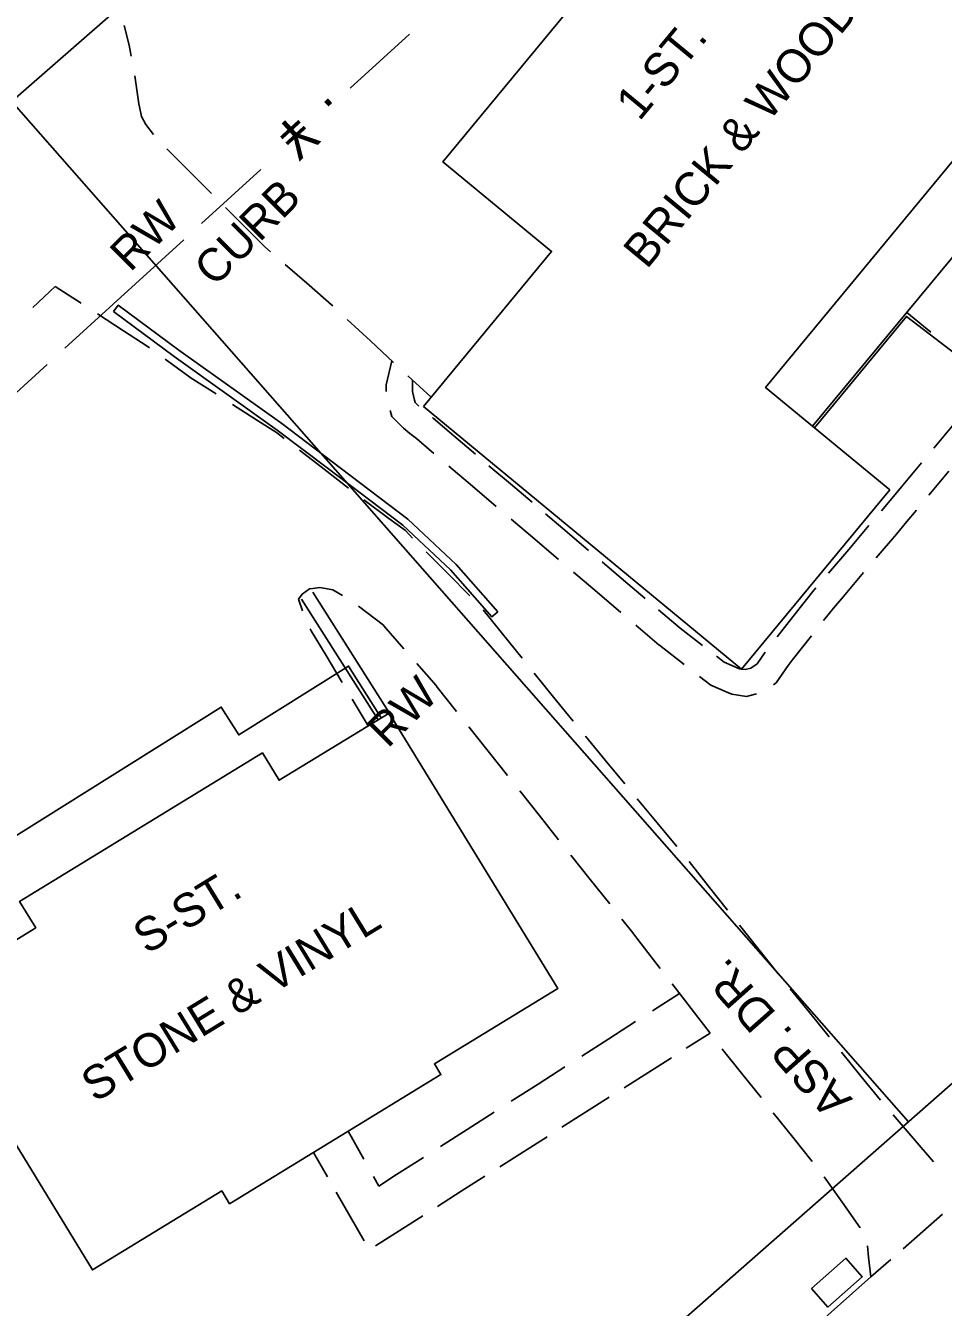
# Model space of a CAD drawing. Extents: x 2443269 to 2494951, y 591171 to 622130.
# Drawn here: x 2462526.8 to 2462641, y 604230.6 to 604390.1 of the extents above; entities that cross this region are included whole.
import ezdxf

# ---------------------------------------------------------------- set-up
doc = ezdxf.new("R2010")
doc.units = 0
for name, color, linetype in [('SURVEY - NON-TRANSPORTATION - Buildings', 7, 'Continuous'), ('SURVEY - NON-TRANSPORTATION - Buildings Text', 7, 'Continuous'), ('SURVEY - NON-TRANSPORTATION - Features', 7, 'Continuous'), ('SURVEY - NON-TRANSPORTATION - Features Text', 7, 'Continuous'), ('SURVEY - PROPERTY - Property Lines', 7, 'Continuous'), ('SURVEY - PROPERTY - ROW Lines', 7, 'Continuous'), ('SURVEY - TRANSPORTATION - Features', 7, 'Continuous'), ('SURVEY - TRANSPORTATION - Features Text', 7, 'Continuous'), ('SURVEY - TRANSPORTATION - Roads', 7, 'Continuous'), ('SURVEY - UTILITIES - Sanitary Sewer with Text', 7, 'Continuous')]:
    doc.layers.add(name, color=color, linetype=linetype)

msp = doc.modelspace()

# ---------------------------------------------------------------- linework, layer by layer
at = {"layer": 'SURVEY - NON-TRANSPORTATION - Buildings'}
for points in [[(2462576.331, 604342.745), (2462592.269, 604362.04), (2462578.765, 604373.195), (2462613.536, 604415.288), (2462627.463, 604403.782), (2462643.125, 604422.745), (2462682.709, 604390.048), (2462664.428, 604367.919), (2462648.568, 604381.019), (2462618.906, 604345.107), (2462634.346, 604332.355), (2462615.917, 604310.045)], [(2462514.29, 604269.415), (2462528.109, 604277.863), (2462526.101, 604281.151), (2462556.311, 604299.619), (2462558.388, 604296.223), (2462572.085, 604304.596), (2462593.053, 604270.298), (2462577.712, 604260.918), (2462578.519, 604259.599), (2462552.227, 604243.523), (2462551.255, 604245.111), (2462535.163, 604235.272)]]:
    msp.add_lwpolyline(points, close=True, dxfattribs=at)
at = {"layer": 'SURVEY - NON-TRANSPORTATION - Features'}
for p, q in [((2462654.448, 604376.161), (2462624.733, 604340.294)), ((2462562.571, 604319.625), (2462572.256, 604304.376)), ((2462561.187, 604318.746), (2462570.708, 604303.753))]:
    msp.add_line(p, q, dxfattribs=at)
for points in [[(2462585.586, 604317.197), (2462580.399, 604323.083), (2462574.405, 604328.723), (2462564.946, 604335.878), (2462558.719, 604340.609), (2462545.904, 604349.769), (2462538.375, 604355.353), (2462537.788, 604354.563)], [(2462585.586, 604317.197), (2462584.848, 604316.548), (2462579.69, 604322.397), (2462573.769, 604327.968), (2462564.353, 604335.094), (2462558.135, 604339.815), (2462545.324, 604348.972), (2462537.788, 604354.563)], [(2462624.989, 604340.084), (2462636.416, 604353.966), (2462644.018, 604348.136)], [(2462515.478, 604270.14), (2462511.413, 604276.63), (2462525.055, 604285.18), (2462523.355, 604287.89), (2462551.19, 604305.334), (2462553.358, 604301.876), (2462567.02, 604310.439), (2462571.072, 604303.976)]]:
    msp.add_lwpolyline(points, dxfattribs=at)
msp.add_lwpolyline([(2462624.618, 604232.952), (2462628.887, 604236.735), (2462630.927, 604234.435), (2462626.659, 604230.652)], close=True, dxfattribs=at)
at = {"layer": 'SURVEY - PROPERTY - Property Lines'}
msp.add_line((2462636.686, 604253.718), (2462525.1, 604380.741), dxfattribs=at)
at = {"layer": 'SURVEY - PROPERTY - ROW Lines'}
for p, q in [((2462358.441, 604235.567), (2463177.961, 604949.438)), ((2462271.547, 603932.954), (2462848.45, 604439.747))]:
    msp.add_line(p, q, dxfattribs=at)
at = {"layer": 'SURVEY - TRANSPORTATION - Features'}
for p, q in [((2462539.116, 604390.157), (2462539.72, 604387.706)), ((2462539.72, 604387.706), (2462539.979, 604386.33)), ((2462540.427, 604383.918), (2462540.918, 604380.396)), ((2462540.918, 604380.396), (2462540.998, 604380.036)), ((2462540.998, 604380.036), (2462541.265, 604378.841)), ((2462541.265, 604378.841), (2462541.8, 604377.83)), ((2462541.8, 604377.83), (2462542.742, 604376.592)), ((2462544.422, 604374.81), (2462547.195, 604372.032)), ((2462547.195, 604372.032), (2462549.968, 604369.255)), ((2462551.701, 604367.52), (2462554.475, 604364.742)), ((2462554.475, 604364.742), (2462556.597, 604362.617)), ((2462556.597, 604362.617), (2462557.293, 604362.014)), ((2462559.146, 604360.407), (2462562.112, 604357.837)), ((2462530.537, 604357.693), (2462527.727, 604355.064)), ((2462533.768, 604355.592), (2462530.537, 604357.693)), ((2462530.537, 604357.693), (2462530.537, 604357.693)), ((2462562.112, 604357.837), (2462564.914, 604355.409)), ((2462564.914, 604355.409), (2462565.073, 604355.261)), ((2462539.019, 604352.177), (2462535.788, 604354.278)), ((2462566.868, 604353.589), (2462569.74, 604350.915)), ((2462636.459, 604354.448), (2462639.452, 604351.982)), ((2462541.954, 604350.268), (2462539.019, 604352.177)), ((2462542.239, 604350.061), (2462541.954, 604350.268)), ((2462569.74, 604350.915), (2462572.612, 604348.24)), ((2462547.292, 604346.38), (2462544.186, 604348.643)), ((2462571.708, 604345.449), (2462572.423, 604348.414)), ((2462547.302, 604346.374), (2462547.292, 604346.38)), ((2462550.553, 604344.303), (2462547.302, 604346.374)), ((2462571.699, 604344.621), (2462571.708, 604345.449)), ((2462574.407, 604346.568), (2462577.279, 604343.894)), ((2462574.986, 604345.042), (2462574.956, 604346.056)), ((2462574.956, 604346.056), (2462574.956, 604346.056)), ((2462574.979, 604344.605), (2462574.986, 604345.042)), ((2462575.219, 604343.533), (2462574.979, 604344.605)), ((2462575.311, 604343.234), (2462575.219, 604343.533)), ((2462577.279, 604343.894), (2462577.279, 604343.894)), ((2462555.835, 604340.938), (2462552.584, 604343.009)), ((2462572.397, 604341.518), (2462572.177, 604342.255)), ((2462575.769, 604342.766), (2462575.311, 604343.234)), ((2462558.076, 604339.51), (2462555.835, 604340.938)), ((2462573.841, 604340.042), (2462572.397, 604341.518)), ((2462577.555, 604341.279), (2462577.454, 604341.359)), ((2462580.135, 604339.083), (2462577.555, 604341.279)), ((2462642.325, 604340.558), (2462639.844, 604337.577)), ((2462559.021, 604338.776), (2462558.076, 604339.51)), ((2462574.659, 604339.391), (2462573.841, 604340.042)), ((2462575.468, 604338.746), (2462574.659, 604339.391)), ((2462577.634, 604336.903), (2462575.468, 604338.746)), ((2462582.814, 604336.803), (2462580.135, 604339.083)), ((2462563.966, 604334.932), (2462560.923, 604337.298)), ((2462638.294, 604335.714), (2462635.814, 604332.733)), ((2462567.009, 604332.567), (2462563.966, 604334.932)), ((2462582.434, 604332.818), (2462579.48, 604335.332)), ((2462587.167, 604333.099), (2462584.488, 604335.379)), ((2462641.705, 604334.684), (2462639.224, 604331.702)), ((2462585.388, 604330.304), (2462582.434, 604332.818)), ((2462589.845, 604330.82), (2462587.167, 604333.099)), ((2462635.814, 604332.733), (2462633.978, 604330.527)), ((2462572.031, 604328.825), (2462568.94, 604331.126)), ((2462594.198, 604327.116), (2462591.52, 604329.395)), ((2462633.978, 604330.527), (2462633.325, 604329.759)), ((2462637.673, 604329.839), (2462636.488, 604328.415)), ((2462574.09, 604327.292), (2462572.031, 604328.825)), ((2462590.189, 604326.22), (2462587.235, 604328.733)), ((2462631.754, 604327.913), (2462629.241, 604324.96)), ((2462636.488, 604328.415), (2462635.175, 604326.871)), ((2462574.995, 604326.377), (2462574.09, 604327.292)), ((2462593.143, 604323.706), (2462590.189, 604326.22)), ((2462596.877, 604324.837), (2462594.198, 604327.116)), ((2462635.175, 604326.871), (2462632.662, 604323.917)), ((2462579.397, 604321.921), (2462576.688, 604324.663)), ((2462629.241, 604324.96), (2462626.727, 604322.007)), ((2462601.229, 604321.133), (2462598.551, 604323.412)), ((2462582.106, 604319.18), (2462579.397, 604321.921)), ((2462597.943, 604319.621), (2462594.989, 604322.135)), ((2462631.091, 604322.071), (2462628.577, 604319.117)), ((2462561.242, 604319.405), (2462562.161, 604320.032)), ((2462562.161, 604320.032), (2462562.596, 604320.089)), ((2462562.596, 604320.089), (2462563.44, 604320.199)), ((2462563.44, 604320.199), (2462565.078, 604319.911)), ((2462565.078, 604319.911), (2462566.257, 604319.214)), ((2462600.897, 604317.108), (2462597.943, 604319.621)), ((2462603.908, 604318.853), (2462601.229, 604321.133)), ((2462624.795, 604319.737), (2462622.739, 604317.129)), ((2462625.156, 604320.161), (2462624.795, 604319.737)), ((2462560.78, 604318.769), (2462561.242, 604319.405)), ((2462561.273, 604317.304), (2462560.78, 604318.769)), ((2462628.577, 604319.117), (2462627.335, 604317.657)), ((2462568.275, 604317.873), (2462571.356, 604315.508)), ((2462586.19, 604314.441), (2462583.774, 604317.444)), ((2462607.732, 604315.6), (2462605.582, 604317.429)), ((2462622.739, 604317.129), (2462620.337, 604314.085)), ((2462627.335, 604317.657), (2462626.119, 604316.117)), ((2462562.377, 604314.829), (2462562.257, 604315.087)), ((2462564.224, 604311.739), (2462562.377, 604314.829)), ((2462571.356, 604315.508), (2462571.416, 604315.462)), ((2462571.416, 604315.462), (2462573.915, 604312.588)), ((2462605.662, 604313.054), (2462602.744, 604315.537)), ((2462608.28, 604315.173), (2462607.732, 604315.6)), ((2462611.058, 604313.015), (2462608.28, 604315.173)), ((2462588.606, 604311.438), (2462586.19, 604314.441)), ((2462624.617, 604314.214), (2462622.214, 604311.169)), ((2462566.216, 604308.405), (2462564.224, 604311.739)), ((2462605.699, 604313.024), (2462605.662, 604313.054)), ((2462608.761, 604310.644), (2462605.699, 604313.024)), ((2462613.765, 604310.911), (2462612.793, 604311.666)), ((2462618.854, 604312.168), (2462617.856, 604310.711)), ((2462575.507, 604310.756), (2462577.902, 604308.001)), ((2462615.639, 604310.111), (2462613.765, 604310.911)), ((2462615.885, 604310.071), (2462615.639, 604310.111)), ((2462616.36, 604309.996), (2462615.934, 604310.065)), ((2462615.934, 604310.065), (2462615.934, 604310.065)), ((2462617.082, 604310.193), (2462616.36, 604309.996)), ((2462617.856, 604310.711), (2462617.082, 604310.193)), ((2462621.692, 604310.508), (2462620.209, 604308.336)), ((2462622.214, 604311.169), (2462621.692, 604310.508)), ((2462592.532, 604306.558), (2462590.116, 604309.561)), ((2462612.085, 604308.06), (2462610.676, 604309.156)), ((2462577.902, 604308.001), (2462578.048, 604307.819)), ((2462578.048, 604307.819), (2462580.465, 604304.779)), ((2462614.01, 604307.238), (2462612.085, 604308.06)), ((2462614.72, 604306.935), (2462614.01, 604307.238)), ((2462616.541, 604306.643), (2462614.72, 604306.935)), ((2462617.759, 604306.976), (2462616.541, 604306.643)), ((2462620.209, 604308.336), (2462619.871, 604308.11)), ((2462569.454, 604302.988), (2462567.462, 604306.322)), ((2462594.008, 604304.724), (2462592.532, 604306.558)), ((2462594.964, 604303.568), (2462594.008, 604304.724)), ((2462581.976, 604302.879), (2462584.394, 604299.839)), ((2462598.954, 604298.741), (2462596.498, 604301.711)), ((2462584.394, 604299.839), (2462586.812, 604296.8)), ((2462601.41, 604295.771), (2462598.954, 604298.741)), ((2462588.323, 604294.9), (2462590.74, 604291.86)), ((2462605.401, 604290.944), (2462602.945, 604293.914)), ((2462590.74, 604291.86), (2462593.158, 604288.821)), ((2462607.857, 604287.973), (2462605.401, 604290.944)), ((2462594.669, 604286.921), (2462597.086, 604283.881)), ((2462611.774, 604283.086), (2462609.377, 604286.105)), ((2462597.086, 604283.881), (2462599.504, 604280.842)), ((2462614.17, 604280.068), (2462611.774, 604283.086)), ((2462601.015, 604278.942), (2462602.207, 604277.444)), ((2462618.065, 604275.163), (2462615.668, 604278.182)), ((2462602.207, 604277.444), (2462603.408, 604275.883)), ((2462603.408, 604275.883), (2462605.778, 604272.806)), ((2462620.462, 604272.145), (2462618.065, 604275.163)), ((2462607.259, 604270.883), (2462609.628, 604267.805)), ((2462624.393, 604267.269), (2462621.968, 604270.265)), ((2462604.828, 604267.54), (2462608.178, 604269.688)), ((2462609.628, 604267.805), (2462611.998, 604264.728)), ((2462626.817, 604264.273), (2462624.393, 604267.269)), ((2462599.384, 604264.05), (2462602.734, 604266.198)), ((2462596.034, 604261.903), (2462599.384, 604264.05)), ((2462611.987, 604264.743), (2462609.039, 604262.869)), ((2462613.479, 604262.805), (2462613.542, 604262.722)), ((2462613.542, 604262.722), (2462615.905, 604259.773)), ((2462630.756, 604259.404), (2462628.332, 604262.4)), ((2462590.589, 604258.413), (2462593.94, 604260.56)), ((2462607.197, 604261.698), (2462604.25, 604259.824)), ((2462604.25, 604259.824), (2462601.302, 604257.949)), ((2462615.905, 604259.773), (2462618.334, 604256.741)), ((2462633.18, 604256.407), (2462630.756, 604259.404)), ((2462587.239, 604256.265), (2462590.589, 604258.413)), ((2462599.46, 604256.778), (2462596.513, 604254.904)), ((2462581.795, 604252.775), (2462585.145, 604254.923)), ((2462596.513, 604254.904), (2462593.565, 604253.03)), ((2462619.852, 604254.847), (2462622.28, 604251.816)), ((2462637.274, 604251.668), (2462634.753, 604254.583)), ((2462578.445, 604250.628), (2462581.795, 604252.775)), ((2462566.977, 604252.542), (2462568.917, 604249.067)), ((2462591.723, 604251.858), (2462588.775, 604249.984)), ((2462622.28, 604251.816), (2462624.708, 604248.785)), ((2462639.796, 604248.753), (2462637.274, 604251.668)), ((2462564.388, 604246.866), (2462562.647, 604249.894)), ((2462562.647, 604249.894), (2462562.647, 604249.894)), ((2462588.775, 604249.984), (2462585.828, 604248.11)), ((2462573.001, 604247.138), (2462576.351, 604249.285)), ((2462570.129, 604246.895), (2462570.786, 604245.718)), ((2462570.786, 604245.718), (2462573.001, 604247.138)), ((2462583.986, 604246.939), (2462581.038, 604245.064)), ((2462626.192, 604246.865), (2462628.435, 604243.694)), ((2462567.218, 604241.946), (2462565.476, 604244.974)), ((2462581.038, 604245.064), (2462578.091, 604243.19)), ((2462628.435, 604243.694), (2462630.678, 604240.524)), ((2462568.959, 604238.918), (2462567.218, 604241.946)), ((2462576.249, 604242.019), (2462573.301, 604240.145)), ((2462638.455, 604240.072), (2462640.912, 604242.218)), ((2462573.301, 604240.145), (2462570.354, 604238.27)), ((2462635.999, 604237.926), (2462638.455, 604240.072)), ((2462631.568, 604238.296), (2462631.688, 604236.889)), ((2462631.688, 604236.889), (2462632.007, 604234.438)), ((2462632.007, 604234.438), (2462634.463, 604236.584)), ((2462632.007, 604234.438), (2462632.007, 604234.438))]:
    msp.add_line(p, q, dxfattribs=at)
at = {"layer": 'SURVEY - TRANSPORTATION - Roads'}
msp.add_lwpolyline([(2462495.629, 604113.92), (2462520.419, 604135.915), (2462551.101, 604162.959), (2462588.693, 604195.856), (2462632.007, 604234.438)], dxfattribs=at)
at = {"layer": 'SURVEY - UTILITIES - Sanitary Sewer with Text'}
for p, q in [((2462574.591, 604389.092), (2462567.204, 604382.352)), ((2462556.123, 604372.242), (2462548.735, 604365.502)), ((2462546.519, 604363.48), (2462531.744, 604350)), ((2462529.528, 604347.978), (2462522.141, 604341.238))]:
    msp.add_line(p, q, dxfattribs=at)

# ---------------------------------------------------------------- texts
at = {"layer": 'SURVEY - NON-TRANSPORTATION - Buildings Text'}
for s, rotation, p in [('BRICK & WOOD', 50.44222, (2462604.118, 604359.726)), ('1-ST.', 50.44222, (2462603.197, 604378.156)), ('S-ST.', 31.43806, (2462541.917, 604274.487)), ('STONE & VINYL', 31.43806, (2462535.467, 604256.057))]:
    msp.add_text(s, height=4.166, rotation=rotation, dxfattribs=at).set_placement(p)
at = {"layer": 'SURVEY - NON-TRANSPORTATION - Features Text'}
for p in [(2462539.878, 604359.369), (2462571.898, 604300.12)]:
    msp.add_text('RW', height=4.101, rotation=45, dxfattribs=at).set_placement(p)
at = {"layer": 'SURVEY - TRANSPORTATION - Features Text'}
for s, height, rotation, p in [('CURB', 4.101, 45, (2462550.35, 604357.516)), ('ASP. DR.', 4.166, 131.52055, (2462629.805, 604256.52))]:
    msp.add_text(s, height=height, rotation=rotation, dxfattribs=at).set_placement(p)
at = {"layer": 'SURVEY - UTILITIES - Sanitary Sewer with Text'}
for s, p in [('·', (2462563.98, 604382.795)), ('¥', (2462560.286, 604379.425))]:
    msp.add_text(s, height=5, rotation=222.37585, dxfattribs=at).set_placement(p)

doc.saveas('drawing.dxf')
